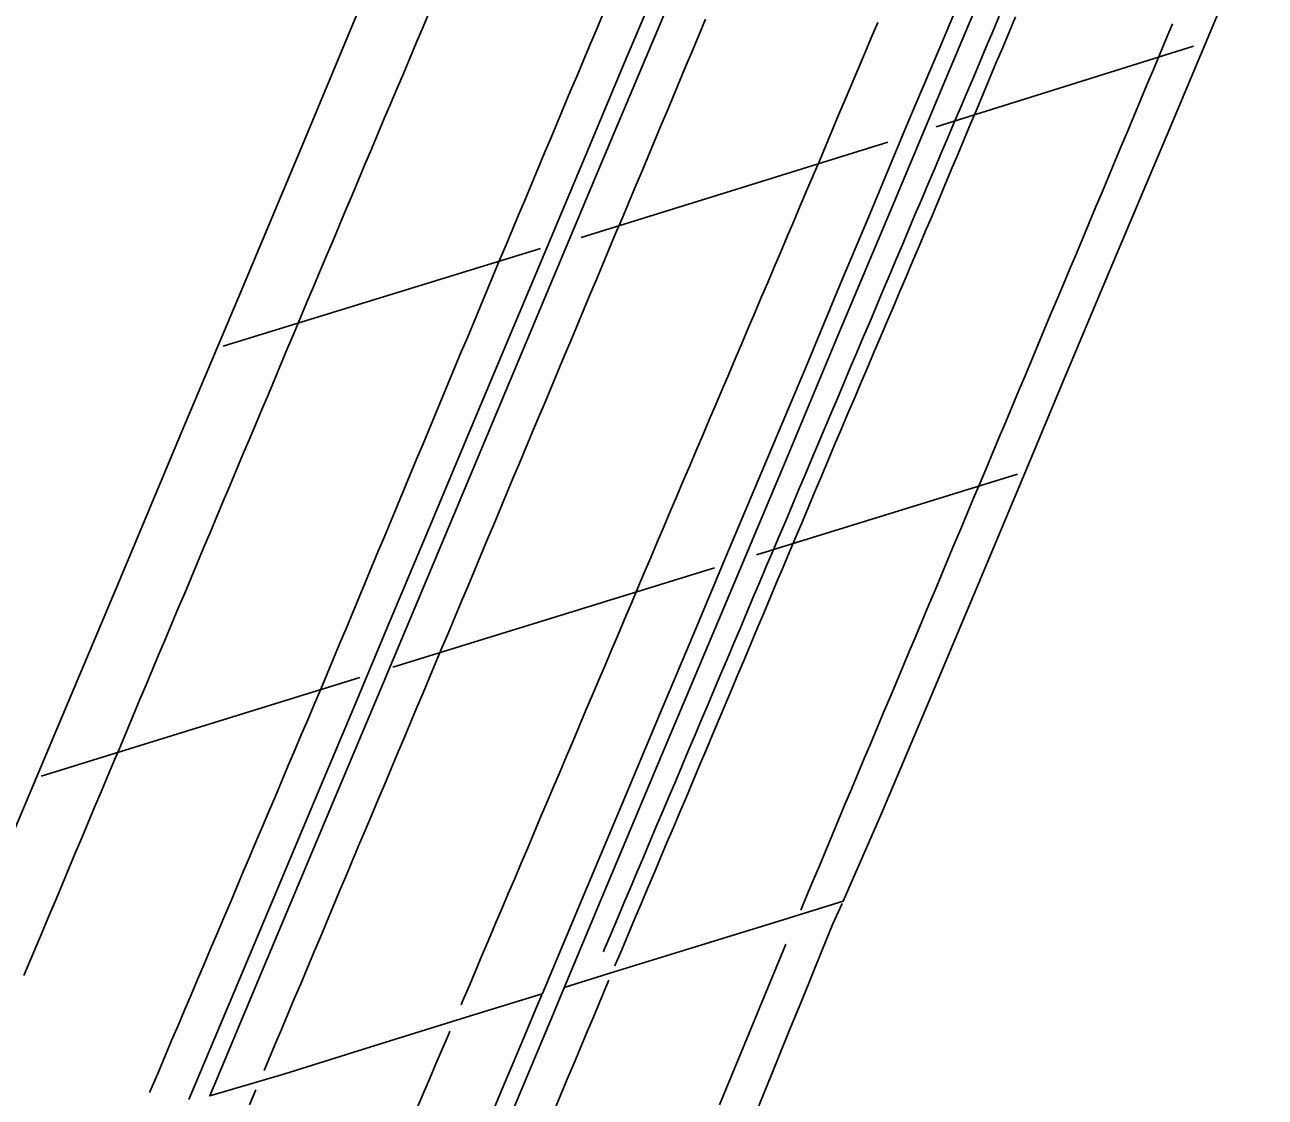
# Model space of a CAD drawing. Extents: x 1948091 to 1975253, y 787267 to 823306.
# Drawn here: x 1968477.1 to 1968663.9, y 796663.8 to 796825.3 of the extents above; entities that cross this region are included whole.
import ezdxf

# ---------------------------------------------------------------- set-up
doc = ezdxf.new("R2010")
doc.units = 0
for name, color, linetype in [('RD_EX_Bridge', 7, 'Continuous'), ('RD_EX_Bridge_Seam', 7, 'Continuous'), ('RD_EX_Pavement_Markings', 7, 'Continuous'), ('RD_EX_Road', 7, 'Continuous')]:
    doc.layers.add(name, color=color, linetype=linetype)

msp = doc.modelspace()

# ---------------------------------------------------------------- linework, layer by layer
at = {"layer": 'RD_EX_Bridge'}
for points in [[(1968594.32, 796986.57), (1968584.63, 796963.48), (1968573.3, 796936.54), (1968563.9, 796914.21), (1968555.36, 796893.77), (1968547.01, 796873.9), (1968536.9, 796850.02), (1968527.54, 796827.79), (1968518.84, 796806.97), (1968509.66, 796785.06), (1968500.79, 796764.02), (1968491.38, 796741.62), (1968482.32, 796720.07), (1968473.55, 796699.18), (1968464.61, 796677.9), (1968454.85, 796654.78)], [(1968584.86, 796854.03), (1968571.99, 796823.52), (1968563.01, 796802.23), (1968550.9, 796773.27), (1968540.99, 796749.69), (1968531.13, 796726.25), (1968522.65, 796706.13), (1968512.23, 796681.28), (1968505, 796663.99), (1968516.31, 796667.32), (1968529.9, 796671.57), (1968543.6, 796675.83), (1968555.04, 796679.35), (1968555.07, 796679.42), (1968561.08, 796693.67), (1968567.07, 796707.96), (1968572.81, 796721.65), (1968578.12, 796734.25), (1968582.7, 796745.15), (1968587.07, 796755.52), (1968594.93, 796774.2), (1968599.98, 796786.34), (1968604.12, 796796.17), (1968609.92, 796810.09), (1968614.81, 796821.61), (1968621.64, 796837.92)], [(1968625.39, 796839.94), (1968616.1, 796817.77), (1968607.49, 796797.25), (1968599.78, 796778.95), (1968591.47, 796759.07), (1968582, 796736.56), (1968573.01, 796715.23), (1968563.82, 796693.37), (1968558.44, 796680.52), (1968558.37, 796680.34), (1968565.89, 796682.67), (1968579.57, 796686.92), (1968591.48, 796690.58), (1968600.39, 796693.34), (1968606.14, 796706.53), (1968612.92, 796722.52), (1968620.79, 796741.24), (1968627.58, 796757.43), (1968633.67, 796771.98), (1968640.03, 796787.11), (1968649.59, 796809.82), (1968655.28, 796823.32), (1968663.92, 796843.94)], [(1968501.85, 796663.47), (1968508.72, 796679.79), (1968515.07, 796694.94), (1968519.39, 796705.22), (1968526.28, 796721.54), (1968532.14, 796735.57), (1968538.06, 796749.62), (1968544.02, 796763.78), (1968549.99, 796778.01), (1968555.73, 796791.72), (1968561.51, 796805.46), (1968567.3, 796819.24), (1968573.12, 796833.03)], [(1968623.87, 796826.57), (1968622.9, 796824.27), (1968621.92, 796821.97), (1968620.95, 796819.66), (1968619.97, 796817.36), (1968618.99, 796815.06), (1968618.02, 796812.76), (1968617.04, 796810.46), (1968616.06, 796808.16), (1968615.09, 796805.86), (1968614.11, 796803.56), (1968613.13, 796801.25), (1968612.16, 796798.95), (1968611.18, 796796.65), (1968610.21, 796794.35), (1968609.23, 796792.05), (1968608.26, 796789.74), (1968607.29, 796787.44), (1968606.31, 796785.14), (1968605.34, 796782.84), (1968604.36, 796780.53), (1968603.39, 796778.23), (1968602.42, 796775.93), (1968601.44, 796773.63), (1968600.47, 796771.32), (1968599.5, 796769.02), (1968598.52, 796766.72), (1968597.55, 796764.42), (1968596.57, 796762.11), (1968595.6, 796759.81), (1968594.63, 796757.51), (1968593.65, 796755.21), (1968592.68, 796752.9), (1968591.71, 796750.6), (1968590.73, 796748.3), (1968589.76, 796746), (1968588.78, 796743.69), (1968587.81, 796741.39), (1968586.84, 796739.09), (1968585.86, 796736.79), (1968584.89, 796734.48), (1968583.92, 796732.18), (1968582.94, 796729.88), (1968581.97, 796727.57), (1968580.99, 796725.27), (1968580.02, 796722.97), (1968579.05, 796720.67), (1968578.07, 796718.36), (1968577.1, 796716.06), (1968576.13, 796713.76), (1968575.15, 796711.46), (1968574.18, 796709.15), (1968573.2, 796706.85), (1968572.23, 796704.55), (1968571.26, 796702.25), (1968570.28, 796699.94), (1968569.31, 796697.64), (1968568.34, 796695.34), (1968567.36, 796693.04), (1968566.39, 796690.73), (1968565.41, 796688.43), (1968564.44, 796686.13), (1968564.26, 796685.69)]]:
    msp.add_lwpolyline(points, dxfattribs=at)
at = {"layer": 'RD_EX_Bridge_Seam'}
for p, q in [((1968653.14, 796822.07), (1968614.37, 796809.94)), ((1968554.77, 796791.6), (1968507.01, 796776.9)), ((1968626.62, 796757.63), (1968587.3, 796745.47)), ((1968580.99, 796743.51), (1968532.58, 796728.55)), ((1968527.59, 796726.99), (1968479.59, 796712.15))]:
    msp.add_line(p, q, dxfattribs=at)
msp.add_lwpolyline([(1968607.1, 796807.61), (1968584.99, 796800.72), (1968560.91, 796793.25)], dxfattribs=at)
at = {"layer": 'RD_EX_Pavement_Markings'}
for points in [[(1968538.07, 796827.28), (1968537.1, 796824.98), (1968536.13, 796822.67), (1968535.16, 796820.37), (1968534.19, 796818.07), (1968533.22, 796815.76), (1968532.25, 796813.46), (1968531.27, 796811.16), (1968530.3, 796808.85), (1968529.33, 796806.55), (1968528.36, 796804.24), (1968527.39, 796801.94), (1968526.42, 796799.64), (1968525.45, 796797.33), (1968524.48, 796795.03), (1968523.51, 796792.72), (1968522.54, 796790.42), (1968521.57, 796788.12), (1968520.6, 796785.81), (1968519.63, 796783.51), (1968518.65, 796781.21), (1968517.69, 796778.9), (1968516.72, 796776.6), (1968515.75, 796774.29), (1968514.78, 796771.99), (1968513.81, 796769.68), (1968512.84, 796767.38), (1968511.87, 796765.07), (1968510.9, 796762.77), (1968509.93, 796760.46), (1968508.97, 796758.16), (1968508, 796755.86), (1968507.03, 796753.55), (1968506.06, 796751.25), (1968505.09, 796748.94), (1968504.12, 796746.64), (1968503.15, 796744.33), (1968502.18, 796742.03), (1968501.22, 796739.72), (1968500.25, 796737.42), (1968499.28, 796735.11), (1968498.31, 796732.81), (1968497.34, 796730.5), (1968496.37, 796728.2), (1968495.4, 796725.9), (1968494.43, 796723.59), (1968493.46, 796721.29), (1968492.5, 796718.98), (1968491.53, 796716.68), (1968490.56, 796714.37), (1968489.59, 796712.07), (1968488.62, 796709.76), (1968487.65, 796707.46), (1968486.68, 796705.15), (1968485.71, 796702.85), (1968484.74, 796700.55), (1968483.78, 796698.24), (1968482.81, 796695.94), (1968481.84, 796693.63), (1968480.87, 796691.33), (1968479.9, 796689.02), (1968478.93, 796686.72), (1968477.96, 796684.41), (1968476.99, 796682.11)], [(1968564.12, 796826.74), (1968563.15, 796824.44), (1968562.19, 796822.13), (1968561.22, 796819.83), (1968560.25, 796817.52), (1968559.28, 796815.22), (1968558.32, 796812.91), (1968557.35, 796810.61), (1968556.38, 796808.3), (1968555.41, 796806), (1968554.45, 796803.69), (1968553.48, 796801.39), (1968552.51, 796799.08), (1968551.54, 796796.78), (1968550.57, 796794.47), (1968549.61, 796792.17), (1968548.64, 796789.86), (1968547.68, 796787.55), (1968546.72, 796785.25), (1968545.76, 796782.94), (1968544.79, 796780.63), (1968543.83, 796778.32), (1968542.87, 796776.02), (1968541.91, 796773.71), (1968540.95, 796771.4), (1968539.98, 796769.09), (1968539.02, 796766.79), (1968538.06, 796764.48), (1968537.1, 796762.17), (1968536.14, 796759.86), (1968535.17, 796757.56), (1968534.21, 796755.25), (1968533.25, 796752.94), (1968532.29, 796750.63), (1968531.33, 796748.33), (1968530.37, 796746.02), (1968529.4, 796743.71), (1968528.44, 796741.4), (1968527.48, 796739.1), (1968526.52, 796736.79), (1968525.56, 796734.48), (1968524.59, 796732.17), (1968523.63, 796729.87), (1968522.67, 796727.56), (1968521.7, 796725.25), (1968520.73, 796722.95), (1968519.75, 796720.65), (1968518.77, 796718.35), (1968517.8, 796716.05), (1968516.82, 796713.75), (1968515.85, 796711.44), (1968514.87, 796709.14), (1968513.89, 796706.84), (1968512.92, 796704.54), (1968511.94, 796702.24), (1968510.96, 796699.94), (1968509.99, 796697.64), (1968509.01, 796695.33), (1968508.04, 796693.03), (1968507.06, 796690.73), (1968506.08, 796688.43), (1968505.11, 796686.13), (1968504.13, 796683.83), (1968503.15, 796681.53), (1968502.18, 796679.22), (1968501.2, 796676.92), (1968500.23, 796674.62), (1968499.25, 796672.32), (1968498.27, 796670.02), (1968497.3, 796667.72), (1968496.32, 796665.41), (1968495.94, 796664.53)], [(1968579.66, 796826.11), (1968578.69, 796823.81), (1968577.72, 796821.5), (1968576.75, 796819.2), (1968575.79, 796816.89), (1968574.82, 796814.59), (1968573.85, 796812.28), (1968572.88, 796809.98), (1968571.92, 796807.67), (1968570.95, 796805.37), (1968569.98, 796803.06), (1968569.01, 796800.75), (1968568.04, 796798.45), (1968567.08, 796796.14), (1968566.11, 796793.84), (1968565.14, 796791.53), (1968564.18, 796789.23), (1968563.21, 796786.92), (1968562.24, 796784.62), (1968561.28, 796782.31), (1968560.31, 796780.01), (1968559.34, 796777.7), (1968558.38, 796775.39), (1968557.41, 796773.09), (1968556.44, 796770.78), (1968555.48, 796768.48), (1968554.51, 796766.17), (1968553.54, 796763.87), (1968552.58, 796761.56), (1968551.61, 796759.26), (1968550.65, 796756.95), (1968549.68, 796754.64), (1968548.71, 796752.34), (1968547.75, 796750.03), (1968546.78, 796747.73), (1968545.81, 796745.42), (1968544.85, 796743.12), (1968543.88, 796740.81), (1968542.91, 796738.51), (1968541.95, 796736.2), (1968540.98, 796733.9), (1968540.01, 796731.59), (1968539.04, 796729.29), (1968538.07, 796726.98), (1968537.1, 796724.68), (1968536.13, 796722.37), (1968535.17, 796720.07), (1968534.2, 796717.76), (1968533.23, 796715.46), (1968532.26, 796713.15), (1968531.29, 796710.85), (1968530.32, 796708.55), (1968529.35, 796706.24), (1968528.38, 796703.94), (1968527.41, 796701.63), (1968526.44, 796699.33), (1968525.47, 796697.02), (1968524.5, 796694.72), (1968523.54, 796692.41), (1968522.57, 796690.11), (1968521.6, 796687.81), (1968520.63, 796685.5), (1968519.66, 796683.2), (1968518.69, 796680.89), (1968517.72, 796678.59), (1968516.75, 796676.28), (1968515.78, 796673.98), (1968514.81, 796671.67), (1968513.84, 796669.37), (1968513.2, 796667.84)], [(1968605.57, 796825.64), (1968604.6, 796823.33), (1968603.63, 796821.03), (1968602.66, 796818.73), (1968601.69, 796816.42), (1968600.72, 796814.12), (1968599.74, 796811.81), (1968598.77, 796809.51), (1968597.8, 796807.21), (1968596.83, 796804.9), (1968595.85, 796802.6), (1968594.87, 796800.3), (1968593.9, 796798), (1968592.92, 796795.7), (1968591.94, 796793.4), (1968590.96, 796791.1), (1968589.98, 796788.8), (1968589.01, 796786.5), (1968588.03, 796784.2), (1968587.05, 796781.9), (1968586.07, 796779.6), (1968585.09, 796777.3), (1968584.12, 796774.99), (1968583.14, 796772.69), (1968582.16, 796770.39), (1968581.18, 796768.09), (1968580.2, 796765.79), (1968579.23, 796763.49), (1968578.25, 796761.19), (1968577.27, 796758.89), (1968576.29, 796756.59), (1968575.31, 796754.29), (1968574.34, 796751.99), (1968573.36, 796749.69), (1968572.38, 796747.39), (1968571.4, 796745.08), (1968570.42, 796742.78), (1968569.45, 796740.48), (1968568.47, 796738.18), (1968567.5, 796735.88), (1968566.52, 796733.58), (1968565.55, 796731.28), (1968564.57, 796728.97), (1968563.59, 796726.67), (1968562.62, 796724.37), (1968561.64, 796722.07), (1968560.67, 796719.77), (1968559.69, 796717.47), (1968558.72, 796715.16), (1968557.74, 796712.86), (1968556.76, 796710.56), (1968555.79, 796708.26), (1968554.81, 796705.96), (1968553.84, 796703.65), (1968552.86, 796701.35), (1968551.89, 796699.05), (1968550.91, 796696.75), (1968549.94, 796694.45), (1968548.96, 796692.15), (1968547.98, 796689.84), (1968547.01, 796687.54), (1968546.03, 796685.24), (1968545.06, 796682.94), (1968544.08, 796680.64), (1968543.11, 796678.34), (1968542.85, 796677.73)], [(1968626.34, 796826.5), (1968625.37, 796824.2), (1968624.4, 796821.89), (1968623.43, 796819.59), (1968622.47, 796817.28), (1968621.5, 796814.98), (1968620.53, 796812.67), (1968619.56, 796810.37), (1968618.59, 796808.06), (1968617.62, 796805.76), (1968616.65, 796803.46), (1968615.68, 796801.15), (1968614.71, 796798.85), (1968613.75, 796796.54), (1968612.77, 796794.24), (1968611.79, 796791.94), (1968610.82, 796789.64), (1968609.84, 796787.34), (1968608.86, 796785.04), (1968607.88, 796782.74), (1968606.9, 796780.43), (1968605.93, 796778.13), (1968604.95, 796775.83), (1968603.97, 796773.53), (1968602.99, 796771.23), (1968602.02, 796768.93), (1968601.04, 796766.63), (1968600.06, 796764.33), (1968599.08, 796762.03), (1968598.11, 796759.72), (1968597.14, 796757.42), (1968596.17, 796755.11), (1968595.2, 796752.81), (1968594.23, 796750.51), (1968593.26, 796748.2), (1968592.29, 796745.9), (1968591.32, 796743.59), (1968590.35, 796741.29), (1968589.38, 796738.99), (1968588.41, 796736.68), (1968587.44, 796734.38), (1968586.47, 796732.07), (1968585.5, 796729.77), (1968584.53, 796727.47), (1968583.56, 796725.16), (1968582.59, 796722.86), (1968581.62, 796720.55), (1968580.65, 796718.25), (1968579.68, 796715.95), (1968578.7, 796713.64), (1968577.73, 796711.34), (1968576.76, 796709.04), (1968575.78, 796706.74), (1968574.81, 796704.43), (1968573.84, 796702.13), (1968572.86, 796699.83), (1968571.89, 796697.53), (1968570.91, 796695.22), (1968569.94, 796692.92), (1968568.97, 796690.62), (1968567.99, 796688.32), (1968567.02, 796686.01), (1968566.05, 796683.71), (1968565.98, 796683.56)], [(1968649.97, 796825.45), (1968649, 796823.15), (1968648.04, 796820.84), (1968647.08, 796818.53), (1968646.11, 796816.23), (1968645.15, 796813.92), (1968644.18, 796811.62), (1968643.22, 796809.31), (1968642.25, 796807), (1968641.29, 796804.7), (1968640.32, 796802.39), (1968639.35, 796800.09), (1968638.38, 796797.78), (1968637.42, 796795.48), (1968636.45, 796793.17), (1968635.48, 796790.87), (1968634.52, 796788.56), (1968633.55, 796786.25), (1968632.58, 796783.95), (1968631.61, 796781.64), (1968630.65, 796779.34), (1968629.68, 796777.03), (1968628.71, 796774.73), (1968627.75, 796772.42), (1968626.78, 796770.12), (1968625.81, 796767.81), (1968624.85, 796765.51), (1968623.88, 796763.2), (1968622.91, 796760.9), (1968621.94, 796758.59), (1968620.98, 796756.29), (1968620.01, 796753.98), (1968619.04, 796751.68), (1968618.07, 796749.37), (1968617.1, 796747.07), (1968616.14, 796744.76), (1968615.17, 796742.46), (1968614.2, 796740.15), (1968613.23, 796737.85), (1968612.26, 796735.54), (1968611.29, 796733.24), (1968610.32, 796730.93), (1968609.36, 796728.63), (1968608.39, 796726.32), (1968607.42, 796724.02), (1968606.45, 796721.71), (1968605.48, 796719.41), (1968604.51, 796717.1), (1968603.54, 796714.8), (1968602.58, 796712.49), (1968601.61, 796710.19), (1968600.64, 796707.89), (1968599.67, 796705.58), (1968598.7, 796703.28), (1968597.74, 796700.97), (1968596.78, 796698.66), (1968595.82, 796696.35), (1968594.86, 796694.05), (1968593.98, 796691.94)], [(1968581.73, 796662.66), (1968582.69, 796664.97), (1968583.64, 796667.28), (1968584.6, 796669.59), (1968585.55, 796671.9), (1968586.51, 796674.21), (1968587.47, 796676.52), (1968588.42, 796678.83), (1968589.38, 796681.14), (1968590.34, 796683.45), (1968591.29, 796685.76), (1968591.74, 796686.83)], [(1968556.9, 796661.91), (1968557.87, 796664.22), (1968558.83, 796666.52), (1968559.8, 796668.83), (1968560.77, 796671.13), (1968561.74, 796673.43), (1968562.71, 796675.74), (1968563.68, 796678.04), (1968564.65, 796680.35), (1968565.1, 796681.43)], [(1968536.1, 796661.93), (1968537.09, 796664.23), (1968538.07, 796666.53), (1968539.05, 796668.83), (1968540.04, 796671.13), (1968541.02, 796673.42), (1968541.16, 796673.74)], [(1968511.93, 796664.93), (1968510.96, 796662.63)]]:
    msp.add_lwpolyline(points, dxfattribs=at)
at = {"layer": 'RD_EX_Road'}
for points in [[(1968586.67, 796660.04), (1968589.52, 796667.05), (1968592.16, 796673.54), (1968594.32, 796678.84), (1968597.14, 796685.83), (1968598.82, 796689.92), (1968600.2, 796692.96)], [(1968550.67, 796661.97), (1968553.02, 796667.55), (1968555.14, 796672.58), (1968556.73, 796676.38), (1968557.8, 796678.94), (1968558.34, 796680.26)], [(1968554.99, 796679.23), (1968554.08, 796677.1), (1968552.21, 796672.62), (1968548.94, 796664.79), (1968546.62, 796659.23)]]:
    msp.add_lwpolyline(points, dxfattribs=at)

doc.saveas('drawing.dxf')
